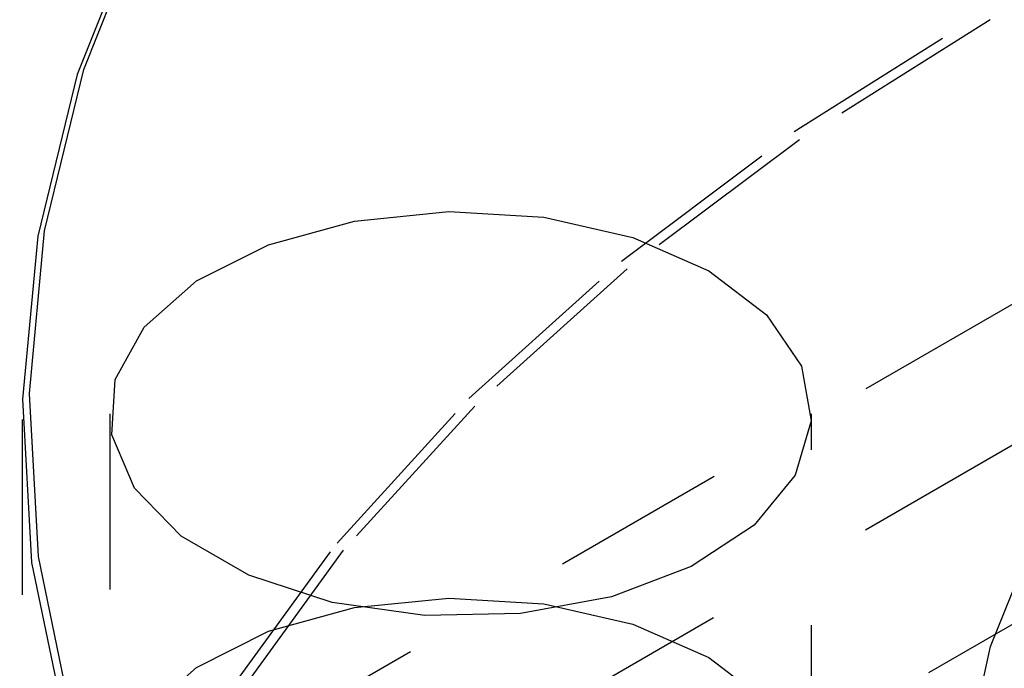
# Model space of a CAD drawing. Header units: inches. Extents: x 1907 to 2452, y -210 to -54.
# Tile 276 of 656: x 1996.268 to 1996.829, y -194.393 to -194.023. Entities that reach past the tile are written whole.
import ezdxf

# ---------------------------------------------------------------- set-up
doc = ezdxf.new("R2010")
doc.units = ezdxf.units.IN
doc.header["$LTSCALE"] = 0.5
doc.header["$MEASUREMENT"] = 0
doc.linetypes.add('HIDDEN', pattern=[0.225, 0.15, -0.075])
doc.layers.add('SID-M-H', color=4, linetype='HIDDEN')

msp = doc.modelspace()

# ---------------------------------------------------------------- linework, layer by layer
at = {"layer": 'SID-M-H'}
for p, q in [((1989.12927, -198.63284), (1997.57273, -193.75853)), ((1997.70267, -193.76415), (1994.6618, -195.51961)), ((1997.56538, -193.94548), (1994.6618, -195.62167)), ((1996.33672, -193.96332), (1996.30058, -194.05409)), ((1996.30442, -194.05131), (1996.34049, -193.96073)), ((1996.70941, -194.08674), (1996.81848, -194.01811)), ((1996.82124, -194.0229), (1996.7124, -194.09138)), ((1996.28197, -194.14334), (1996.30442, -194.05131)), ((1996.30058, -194.05409), (1996.27809, -194.14631)), ((1996.61097, -194.16053), (1996.70941, -194.08674)), ((1996.7124, -194.09138), (1996.61416, -194.16502)), ((1996.4588, -194.13772), (1996.51248, -194.13238)), ((1996.51248, -194.13238), (1996.56666, -194.13559)), ((1996.40961, -194.15123), (1996.4588, -194.13772)), ((1996.56666, -194.13559), (1996.61733, -194.14713)), ((1996.27332, -194.23615), (1996.28197, -194.14334)), ((1996.27809, -194.14631), (1996.26941, -194.23931)), ((1996.61733, -194.14713), (1996.66072, -194.16613)), ((1996.36856, -194.17189), (1996.40961, -194.15123)), ((1996.52388, -194.23893), (1996.61097, -194.16053)), ((1996.61416, -194.16502), (1996.52725, -194.24325)), ((1996.66072, -194.16613), (1996.69364, -194.19118)), ((1996.33869, -194.19818), (1996.36856, -194.17189)), ((1996.69364, -194.19118), (1996.71362, -194.22043)), ((1996.32221, -194.22815), (1996.33869, -194.19818)), ((1996.71362, -194.22043), (1996.71919, -194.25171)), ((1996.32035, -194.25958), (1996.32221, -194.22815)), ((1996.27851, -194.32904), (1996.27332, -194.23615)), ((1996.44878, -194.32136), (1996.52388, -194.23893)), ((1996.26941, -194.23931), (1996.27462, -194.3324)), ((1996.52725, -194.24325), (1996.45232, -194.32551)), ((1996.3193, -194.24777), (1996.3193, -194.46824)), ((1996.7193, -194.46824), (1996.7193, -194.24777)), ((1996.2693, -194.25096), (1996.2693, -194.7835)), ((1996.71919, -194.25171), (1996.70993, -194.2827)), ((1996.33325, -194.29013), (1996.32035, -194.25958)), ((1996.70993, -194.2827), (1996.68654, -194.31109)), ((1996.35994, -194.31753), (1996.33325, -194.29013)), ((1996.82138, -194.38035), (1996.85216, -194.30379)), ((1996.68654, -194.31109), (1996.65074, -194.33479)), ((1996.39846, -194.33977), (1996.35994, -194.31753)), ((1996.38624, -194.40722), (1996.44878, -194.32136)), ((1996.29752, -194.42133), (1996.27851, -194.32904)), ((1996.45232, -194.32551), (1996.38991, -194.41119)), ((1996.27462, -194.3324), (1996.29367, -194.42488)), ((1996.44593, -194.35518), (1996.39846, -194.33977)), ((1996.65074, -194.33479), (1996.6052, -194.35204)), ((1996.49885, -194.36262), (1996.44593, -194.35518)), ((1996.4588, -194.35819), (1996.51248, -194.35284)), ((1996.51248, -194.35284), (1996.56666, -194.35606)), ((1996.6052, -194.35204), (1996.55329, -194.36155)), ((1996.56666, -194.35606), (1996.61733, -194.3676)), ((1996.40961, -194.37169), (1996.4588, -194.35819)), ((1996.55329, -194.36155), (1996.49885, -194.36262)), ((1996.61733, -194.3676), (1996.66072, -194.38659)), ((1996.36856, -194.39236), (1996.40961, -194.37169)), ((1996.80418, -194.45831), (1996.82138, -194.38035)), ((1996.66072, -194.38659), (1996.69364, -194.41165)), ((1996.33869, -194.41865), (1996.36856, -194.39236))]:
    msp.add_line(p, q, dxfattribs=at)

doc.saveas('drawing.dxf')
